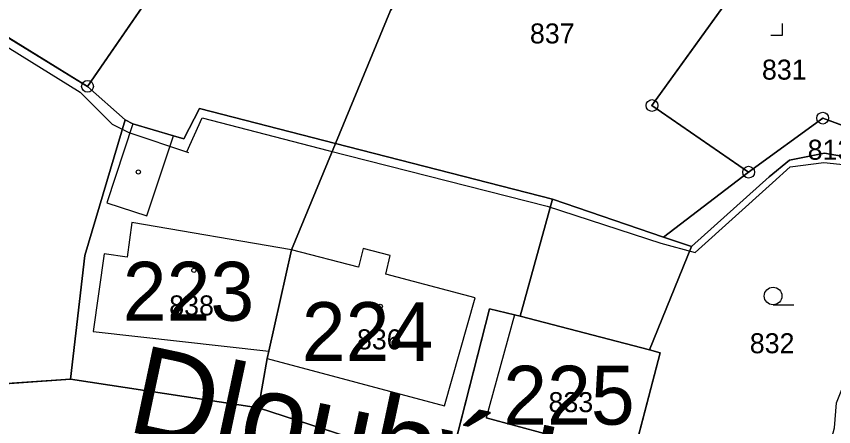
# Model space of a CAD drawing. Extents: x -689422 to -685210, y -987725 to -982160.
# Drawn here: x -687166.1 to -687096.7, y -985430.6 to -985395.8 of the extents above; entities that cross this region are included whole.
import ezdxf

# ---------------------------------------------------------------- set-up
doc = ezdxf.new("R2010")
doc.units = 0
for name, color, linetype in [('KN_Budovy', 7, 'Continuous'), ('KN_Budovy_cisla_domovni', 7, 'Continuous'), ('KN_Hranice_parcel', 7, 'Continuous'), ('KN_Hranice_parcel_vnitrni_kresba', 7, 'Continuous'), ('KN_Parcelni cisla', 7, 'Continuous'), ('KN_Polygon parcely', 7, 'Continuous'), ('KN_Popisy_pomistni nazvy nazvy ulic', 7, 'Continuous'), ('KN_POZEMKY_OSTATNI PLOCHA', 7, 'Continuous'), ('KN_POZEMKY_ZAHRADA', 7, 'Continuous'), ('KN_POZEMKY_ZASTAVENA PLOCHA', 7, 'Continuous'), ('KN_VYUZITI_13_zastavena plocha_zboreniste', 7, 'Continuous'), ('KN_VYUZITI_17_ostatni plocha_ostatni komunikace', 7, 'Continuous'), ('KN_Značky bodu BP', 7, 'Continuous'), ('KN_Značky budov', 7, 'Continuous'), ('KN_Značky kultur', 7, 'Continuous')]:
    doc.layers.add(name, color=color, linetype=linetype)

msp = doc.modelspace()

# ---------------------------------------------------------------- linework, layer by layer
at = {"layer": 'KN_Budovy'}
for points in [[(-687142.71, -985415.59), (-687156.26, -985413.26), (-687156.67, -985416.2), (-687158.62, -985415.92), (-687159.54, -985422.5), (-687144.66, -985424.19)], [(-687144.66, -985424.19), (-687144.8, -985424.8), (-687129.73, -985428.83), (-687127.15, -985419.65), (-687134.71, -985417.65), (-687134.36, -985416.06), (-687136.65, -985415.47), (-687137.05, -985417.04), (-687142.71, -985415.59)], [(-687121.18, -985431.21), (-687121.79, -985433.47), (-687119.58, -985434.01), (-687118.98, -985431.8), (-687114.92, -985432.9), (-687113.77, -985433.21), (-687111.43, -985424.32), (-687112.35, -985424.08), (-687123.32, -985421.22), (-687123.8, -985421.09), (-687126.21, -985429.85)]]:
    msp.add_lwpolyline(points, close=True, dxfattribs=at)
at = {"layer": 'KN_Hranice_parcel'}
for p, q in [((-687138.42, -985370.36), (-687160.03, -985401.7)), ((-687160.03, -985401.7), (-687176.02, -985391.87)), ((-687134.32, -985395.25), (-687138.98, -985406.55)), ((-687160.03, -985401.7), (-687156.84, -985404.53)), ((-687138.98, -985406.55), (-687142.71, -985415.59)), ((-687120.58, -985411.29), (-687138.98, -985406.55)), ((-687103.93, -985408.99), (-687111.14, -985414.5)), ((-687120.58, -985411.29), (-687111.14, -985414.5)), ((-687111.14, -985414.5), (-687108.77, -985415.3)), ((-687145.51, -985428.99), (-687161.49, -985426.55)), ((-687129.4, -985434.22), (-687145.51, -985428.99))]:
    msp.add_line(p, q, dxfattribs=at)
for points in [[(-687103.93, -985408.99), (-687112.13, -985403.33), (-687102.18, -985389.49)], [(-687138.98, -985406.55), (-687150.53, -985403.57), (-687151.87, -985406.16), (-687152.75, -985405.91)], [(-687156.84, -985404.53), (-687160.25, -985416.05), (-687161.49, -985426.55)], [(-687152.75, -985405.91), (-687156.2, -985404.89), (-687156.84, -985404.53)], [(-687070.72, -985414.43), (-687097.64, -985404.4), (-687103.93, -985408.99)], [(-687108.77, -985415.3), (-687102.2, -985409.39), (-687100.46, -985407.97), (-687097.48, -985407.37), (-687093.16, -985408.13), (-687088.92, -985409.79)], [(-687129.4, -985434.22), (-687125.91, -985420.58), (-687123.8, -985421.09), (-687123.32, -985421.22), (-687120.58, -985411.29)], [(-687142.71, -985415.59), (-687144.66, -985424.19), (-687144.8, -985424.8), (-687145.51, -985428.99)], [(-687108.77, -985415.3), (-687112.35, -985424.08), (-687111.43, -985424.32), (-687113.77, -985433.21), (-687114.92, -985432.9), (-687117.86, -985438.33)], [(-687161.49, -985426.55), (-687175.46, -985427.56), (-687183.51, -985429.35)]]:
    msp.add_lwpolyline(points, dxfattribs=at)
at = {"layer": 'KN_Hranice_parcel_vnitrni_kresba'}
for p, q in [((-687156.2, -985404.89), (-687158.39, -985411.58)), ((-687155, -985412.7), (-687152.75, -985405.91)), ((-687158.39, -985411.58), (-687155, -985412.7)), ((-687156.26, -985413.26), (-687156.67, -985416.2)), ((-687142.71, -985415.59), (-687156.26, -985413.26)), ((-687137.05, -985417.04), (-687142.71, -985415.59)), ((-687136.65, -985415.47), (-687137.05, -985417.04)), ((-687134.36, -985416.06), (-687136.65, -985415.47)), ((-687158.62, -985415.92), (-687159.54, -985422.5)), ((-687156.67, -985416.2), (-687158.62, -985415.92)), ((-687134.71, -985417.65), (-687134.36, -985416.06)), ((-687127.15, -985419.65), (-687134.71, -985417.65)), ((-687129.73, -985428.83), (-687127.15, -985419.65)), ((-687123.8, -985421.09), (-687126.21, -985429.85)), ((-687123.32, -985421.22), (-687112.35, -985424.08)), ((-687159.54, -985422.5), (-687144.66, -985424.19)), ((-687144.8, -985424.8), (-687129.73, -985428.83)), ((-687121.18, -985431.21), (-687126.21, -985429.85))]:
    msp.add_line(p, q, dxfattribs=at)
for points in [[(-687272.14, -985319.29), (-687262.93, -985327.62), (-687246.08, -985340.19), (-687242.65, -985342.62), (-687233.08, -985349.48), (-687229.37, -985352.19), (-687212.51, -985365.05), (-687200.8, -985374.34), (-687193.23, -985379.34), (-687176.95, -985392.05), (-687160.67, -985402.2), (-687157.95, -985404.91), (-687156.53, -985405.63), (-687151.46, -985407.31)], [(-687151.6, -985407.26), (-687150.31, -985404.38), (-687139.6, -985407.16), (-687121.03, -985411.88), (-687111.39, -985415.02), (-687108.47, -985415.81), (-687101.9, -985409.88), (-687100.4, -985408.52), (-687097.54, -985408.16), (-687093.47, -985408.59), (-687089.33, -985410.16), (-687078.04, -985414.17), (-687075.33, -985415.45), (-687070.26, -985418.31), (-687064.98, -985421.81), (-687061.62, -985424.1), (-687059.19, -985429.38), (-687048.27, -985433.17), (-687022.49, -985450.6)]]:
    msp.add_lwpolyline(points, dxfattribs=at)
at = {"layer": 'KN_Polygon parcely'}
for points in [[(-687163.54, -985356.18), (-687173.58, -985350.52), (-687192.8, -985378.62), (-687176.02, -985391.87), (-687160.03, -985401.7), (-687138.42, -985370.36)], [(-687160.03, -985401.7), (-687156.84, -985404.53), (-687156.2, -985404.89), (-687152.75, -985405.91), (-687151.87, -985406.16), (-687150.53, -985403.57), (-687138.98, -985406.55), (-687134.32, -985395.25), (-687121.37, -985376.1), (-687129.88, -985368.57), (-687132.51, -985372.2), (-687137.29, -985368.72), (-687138.42, -985370.36)], [(-687112.13, -985403.33), (-687102.18, -985389.49), (-687121.37, -985376.1), (-687134.32, -985395.25), (-687138.98, -985406.55), (-687120.58, -985411.29), (-687111.14, -985414.5), (-687103.93, -985408.99)], [(-687102.18, -985389.49), (-687112.13, -985403.33), (-687103.93, -985408.99), (-687097.64, -985404.4), (-687070.72, -985414.43), (-687079.64, -985407.3), (-687083.44, -985406.03), (-687082.92, -985404.46), (-687093.75, -985396.07), (-687094.74, -985395.3)], [(-687176.02, -985391.87), (-687180.64, -985398.76), (-687190, -985410.07), (-687183.22, -985420.25), (-687179.38, -985427.28), (-687183.51, -985429.35), (-687175.46, -985427.56), (-687161.49, -985426.55), (-687160.25, -985416.05), (-687156.84, -985404.53), (-687160.03, -985401.7)], [(-687160.25, -985416.05), (-687161.49, -985426.55), (-687145.51, -985428.99), (-687144.8, -985424.8), (-687144.66, -985424.19), (-687142.71, -985415.59), (-687138.98, -985406.55), (-687150.53, -985403.57), (-687151.87, -985406.16), (-687152.75, -985405.91), (-687156.2, -985404.89), (-687156.84, -985404.53)], [(-687097.64, -985404.4), (-687103.93, -985408.99), (-687111.14, -985414.5), (-687108.77, -985415.3), (-687102.2, -985409.39), (-687100.46, -985407.97), (-687097.48, -985407.37), (-687093.16, -985408.13), (-687088.92, -985409.79), (-687077.33, -985414.05), (-687074.5, -985415.28), (-687069.77, -985417.91), (-687069.59, -985414.85), (-687070.72, -985414.43)], [(-687144.8, -985424.8), (-687145.51, -985428.99), (-687129.4, -985434.22), (-687125.91, -985420.58), (-687123.8, -985421.09), (-687123.32, -985421.22), (-687120.58, -985411.29), (-687138.98, -985406.55), (-687142.71, -985415.59), (-687144.66, -985424.19)], [(-687112.35, -985424.08), (-687111.43, -985424.32), (-687113.77, -985433.21), (-687114.92, -985432.9), (-687117.86, -985438.33), (-687113.88, -985439.85), (-687112.92, -985435.29), (-687105.85, -985435.41), (-687097.44, -985435.34), (-687097.09, -985432.38), (-687096.64, -985430.69), (-687096.46, -985428.57), (-687088.92, -985409.79), (-687093.16, -985408.13), (-687097.48, -985407.37), (-687100.46, -985407.97), (-687102.2, -985409.39), (-687108.77, -985415.3)], [(-687129.4, -985434.22), (-687117.86, -985438.33), (-687114.92, -985432.9), (-687113.77, -985433.21), (-687111.43, -985424.32), (-687112.35, -985424.08), (-687108.77, -985415.3), (-687111.14, -985414.5), (-687120.58, -985411.29), (-687123.32, -985421.22), (-687123.8, -985421.09), (-687125.91, -985420.58)]]:
    msp.add_lwpolyline(points, close=True, dxfattribs=at)
msp.add_lwpolyline([(-687095.21, -985444.2), (-687100.36, -985443.62), (-687106.71, -985442.4), (-687109.79, -985441.45), (-687113.88, -985439.85), (-687117.86, -985438.33), (-687129.4, -985434.22), (-687145.51, -985428.99), (-687161.49, -985426.55), (-687175.46, -985427.56)], dxfattribs=at)
at = {"layer": 'KN_POZEMKY_OSTATNI PLOCHA'}
for p, q in [((-687103.93, -985408.99), (-687097.64, -985404.4)), ((-687097.64, -985404.4), (-687070.72, -985414.43)), ((-687100.46, -985407.97), (-687102.2, -985409.39)), ((-687097.48, -985407.37), (-687100.46, -985407.97)), ((-687093.16, -985408.13), (-687097.48, -985407.37)), ((-687111.14, -985414.5), (-687103.93, -985408.99)), ((-687102.2, -985409.39), (-687108.77, -985415.3)), ((-687108.77, -985415.3), (-687111.14, -985414.5)), ((-687175.46, -985427.56), (-687161.49, -985426.55)), ((-687161.49, -985426.55), (-687145.51, -985428.99)), ((-687145.51, -985428.99), (-687129.4, -985434.22))]:
    msp.add_line(p, q, dxfattribs=at)
at = {"layer": 'KN_POZEMKY_ZAHRADA'}
for p, q in [((-687160.03, -985401.7), (-687138.42, -985370.36)), ((-687138.42, -985370.36), (-687160.03, -985401.7)), ((-687102.18, -985389.49), (-687112.13, -985403.33)), ((-687160.03, -985401.7), (-687176.02, -985391.87)), ((-687176.02, -985391.87), (-687160.03, -985401.7)), ((-687134.32, -985395.25), (-687138.98, -985406.55)), ((-687138.98, -985406.55), (-687134.32, -985395.25)), ((-687156.84, -985404.53), (-687160.03, -985401.7)), ((-687160.03, -985401.7), (-687156.84, -985404.53)), ((-687150.53, -985403.57), (-687151.87, -985406.16)), ((-687138.98, -985406.55), (-687150.53, -985403.57)), ((-687112.13, -985403.33), (-687103.93, -985408.99)), ((-687156.84, -985404.53), (-687160.25, -985416.05)), ((-687156.2, -985404.89), (-687156.84, -985404.53)), ((-687152.75, -985405.91), (-687156.2, -985404.89)), ((-687151.87, -985406.16), (-687152.75, -985405.91)), ((-687120.58, -985411.29), (-687138.98, -985406.55)), ((-687102.2, -985409.39), (-687100.46, -985407.97)), ((-687100.46, -985407.97), (-687097.48, -985407.37)), ((-687097.48, -985407.37), (-687093.16, -985408.13)), ((-687103.93, -985408.99), (-687111.14, -985414.5)), ((-687108.77, -985415.3), (-687102.2, -985409.39)), ((-687111.14, -985414.5), (-687120.58, -985411.29)), ((-687112.35, -985424.08), (-687108.77, -985415.3)), ((-687160.25, -985416.05), (-687161.49, -985426.55)), ((-687113.77, -985433.21), (-687111.43, -985424.32)), ((-687111.43, -985424.32), (-687112.35, -985424.08)), ((-687161.49, -985426.55), (-687175.46, -985427.56))]:
    msp.add_line(p, q, dxfattribs=at)
at = {"layer": 'KN_POZEMKY_ZASTAVENA PLOCHA'}
for p, q in [((-687112.13, -985403.33), (-687102.18, -985389.49)), ((-687151.87, -985406.16), (-687150.53, -985403.57)), ((-687150.53, -985403.57), (-687138.98, -985406.55)), ((-687103.93, -985408.99), (-687112.13, -985403.33)), ((-687160.25, -985416.05), (-687156.84, -985404.53)), ((-687156.84, -985404.53), (-687156.2, -985404.89)), ((-687097.64, -985404.4), (-687103.93, -985408.99)), ((-687070.72, -985414.43), (-687097.64, -985404.4)), ((-687156.2, -985404.89), (-687152.75, -985405.91)), ((-687152.75, -985405.91), (-687151.87, -985406.16)), ((-687138.98, -985406.55), (-687142.71, -985415.59)), ((-687142.71, -985415.59), (-687138.98, -985406.55)), ((-687138.98, -985406.55), (-687120.58, -985411.29)), ((-687123.32, -985421.22), (-687120.58, -985411.29)), ((-687120.58, -985411.29), (-687123.32, -985421.22)), ((-687120.58, -985411.29), (-687111.14, -985414.5)), ((-687111.14, -985414.5), (-687108.77, -985415.3)), ((-687142.71, -985415.59), (-687144.66, -985424.19)), ((-687144.66, -985424.19), (-687142.71, -985415.59)), ((-687108.77, -985415.3), (-687112.35, -985424.08)), ((-687161.49, -985426.55), (-687160.25, -985416.05)), ((-687129.4, -985434.22), (-687125.91, -985420.58)), ((-687125.91, -985420.58), (-687129.4, -985434.22)), ((-687125.91, -985420.58), (-687123.8, -985421.09)), ((-687123.8, -985421.09), (-687125.91, -985420.58)), ((-687123.8, -985421.09), (-687123.32, -985421.22)), ((-687123.32, -985421.22), (-687123.8, -985421.09)), ((-687144.66, -985424.19), (-687144.8, -985424.8)), ((-687144.8, -985424.8), (-687144.66, -985424.19)), ((-687111.43, -985424.32), (-687113.77, -985433.21)), ((-687112.35, -985424.08), (-687111.43, -985424.32)), ((-687144.8, -985424.8), (-687145.51, -985428.99)), ((-687145.51, -985428.99), (-687144.8, -985424.8)), ((-687145.51, -985428.99), (-687161.49, -985426.55)), ((-687129.4, -985434.22), (-687145.51, -985428.99))]:
    msp.add_line(p, q, dxfattribs=at)
at = {"layer": 'KN_VYUZITI_13_zastavena plocha_zboreniste'}
for p, q in [((-687112.13, -985403.33), (-687102.18, -985389.49)), ((-687103.93, -985408.99), (-687112.13, -985403.33)), ((-687097.64, -985404.4), (-687103.93, -985408.99)), ((-687070.72, -985414.43), (-687097.64, -985404.4))]:
    msp.add_line(p, q, dxfattribs=at)
at = {"layer": 'KN_VYUZITI_17_ostatni plocha_ostatni komunikace'}
for p, q in [((-687103.93, -985408.99), (-687097.64, -985404.4)), ((-687097.64, -985404.4), (-687070.72, -985414.43)), ((-687100.46, -985407.97), (-687102.2, -985409.39)), ((-687097.48, -985407.37), (-687100.46, -985407.97)), ((-687093.16, -985408.13), (-687097.48, -985407.37)), ((-687111.14, -985414.5), (-687103.93, -985408.99)), ((-687102.2, -985409.39), (-687108.77, -985415.3)), ((-687108.77, -985415.3), (-687111.14, -985414.5)), ((-687175.46, -985427.56), (-687161.49, -985426.55)), ((-687161.49, -985426.55), (-687145.51, -985428.99)), ((-687145.51, -985428.99), (-687129.4, -985434.22))]:
    msp.add_line(p, q, dxfattribs=at)
at = {"layer": 'KN_Značky bodu BP'}
for centre, radius in [((-687160.03, -985401.7), 0.5), ((-687160.03, -985401.7), 0.0303), ((-687112.13, -985403.33), 0.5), ((-687112.13, -985403.33), 0.0303), ((-687097.64, -985404.4), 0.5), ((-687097.64, -985404.4), 0.0303), ((-687103.93, -985408.99), 0.5), ((-687103.93, -985408.99), 0.0303)]:
    msp.add_circle(centre, radius, dxfattribs=at)
at = {"layer": 'KN_Značky budov'}
for centre in [(-687155.717, -985408.969), (-687151.007, -985417.319), (-687135.187, -985420.369), (-687118.977, -985425.549)]:
    msp.add_circle(centre, 0.175, dxfattribs=at)
at = {"layer": 'KN_Značky kultur'}
for p, q in [((-687101.05, -985397.36), (-687101.05, -985396.36)), ((-687102.051, -985397.36), (-687101.05, -985397.36)), ((-687101.853, -985420.25), (-687100.103, -985420.25))]:
    msp.add_line(p, q, dxfattribs=at)
msp.add_circle((-687101.853, -985419.5), 0.75, dxfattribs=at)

# ---------------------------------------------------------------- texts
at = {"layer": 'KN_Budovy_cisla_domovni'}
for s, p in [('223', (-687157.042, -985421.599)), ('224', (-687141.85, -985425.024)), ('225', (-687124.754, -985430.424))]:
    msp.add_text(s, height=5, dxfattribs=at).set_placement(p)
at = {"layer": 'KN_Parcelni cisla'}
for s, p in [('837', (-687122.49, -985398.06)), ('831', (-687102.8, -985401.13)), ('813', (-687098.92, -985407.93)), ('838', (-687153.1, -985421.15)), ('836', (-687137.17, -985424.03)), ('832', (-687103.83, -985424.36)), ('833', (-687120.91, -985429.36))]:
    msp.add_text(s, height=1.7, dxfattribs=at).set_placement(p)
at = {"layer": 'KN_Popisy_pomistni nazvy nazvy ulic'}
msp.add_text('Dlouhý kopec', height=7.5, rotation=348, dxfattribs=at).set_placement((-687156.836, -985430.951))

doc.saveas('drawing.dxf')
